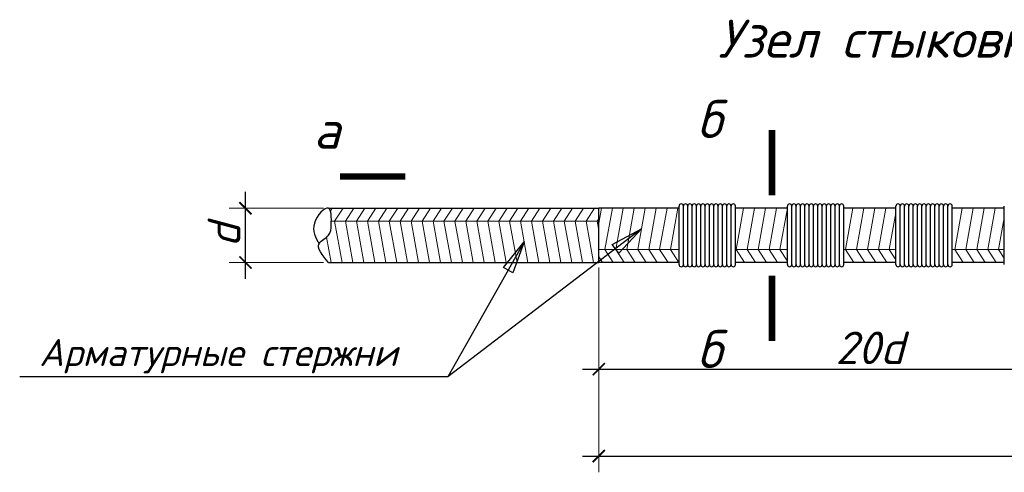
# Model space of a CAD drawing. Header units: millimetres. Extents: x -33345 to 4712671, y -3392 to 121473.
# Tile 564 of 656: x 2919572 to 2924821, y 61067 to 63478. Entities that reach past the tile are written whole.
import ezdxf
from ezdxf.enums import TextEntityAlignment as Align

# ---------------------------------------------------------------- set-up
doc = ezdxf.new("R2010")
doc.units = ezdxf.units.MM
doc.layers.add('Text', color=250, linetype='Continuous')
doc.layers.add('размеры КЖ', color=7, linetype='Continuous')
doc.layers.add('Размеры1', color=252, linetype='Continuous', lineweight=15)
doc.styles.add('GOST 2.304', font='isocpeui.ttf')
doc.styles.add('ISOCPEUR', font='isocpeui.ttf', dxfattribs={"height": 300})
doc.dimstyles.new('SPDS$0', dxfattribs={"dimscale": 100, "dimtxt": 2.5, "dimasz": 1.5, "dimexe": 2, "dimexo": 0.625, "dimtad": 1, "dimdec": 0, "dimtxsty": 'GOST 2.304', "dimblk": '*U113', "dimcen": 0, "dimdle": 2, "dimclre": 256, "dimaunit": 1, "dimazin": 0, "dimtfac": 1, "dimtdec": 0, "dimtmove": 1, "dimatfit": 3, "dimfxl": 0.18, "dimtfill": 1, "dimtolj": 1, "dimtzin": 0, "dimlwe": -1, "dimarcsym": 0})

# ---------------------------------------------------------------- blocks, each defined once
blk = doc.blocks.new('_ArchTick')
at = {"color": 0, "linetype": 'ByBlock', "const_width": 0.15}
blk.add_lwpolyline([(-0.5, -0.5), (0.5, 0.5)], dxfattribs=at)
blk = doc.blocks.new('*D304')
at = {"layer": 'Defpoints', "color": 0, "ltscale": 100, "transparency": 16777216}
for p in [(-49998381, 22687862.4), (-49997615.5, 22687862.4), (-49997615.5, 22687362.4)]:
    blk.add_point(p, dxfattribs=at)
at = {"layer": 'Размеры1', "color": 0, "lineweight": -2, "ltscale": 100, "transparency": 16777216}
blk.add_line((-49998381, 22687212.4), (-49998381, 22688012.4), dxfattribs=at)
at = {"layer": 'Размеры1', "ltscale": 100, "transparency": 16777216}
for p, q in [((-49997662.4, 22687862.4), (-49998531, 22687862.4)), ((-49997662.4, 22687362.4), (-49998531, 22687362.4))]:
    blk.add_line(p, q, dxfattribs=at)
at = {"layer": 'Размеры1', "color": 0, "lineweight": 0, "ltscale": 100, "transparency": 16777216, "insert": (-49998577.9, 22687612.4), "char_height": 300, "attachment_point": 5, "rotation": 90, "style": 'ISOCPEUR', "bg_fill": 3, "box_fill_scale": 1.1, "bg_fill_color": 256, "bg_fill_true_color": 13158600, "bg_fill_transparency": 0}
blk.add_mtext('\\A1;d', dxfattribs=at)
at = {"layer": 'Размеры1', "color": 0, "lineweight": -2, "ltscale": 100, "transparency": 16777216, "xscale": 112.5, "yscale": 112.5, "zscale": 112.5}
for p, rotation in [((-49998381, 22687862.4), 90), ((-49998381, 22687362.4), 270)]:
    blk.add_blockref('_ArchTick', p, dxfattribs=dict(at, rotation=rotation))
blk = doc.blocks.new('*U113')
at = {"color": 0, "linetype": 'ByBlock', "const_width": 0.15}
blk.add_lwpolyline([(-0.5, -0.5), (0.5, 0.5)], dxfattribs=at)
blk = doc.blocks.new('*D306')
at = {"layer": 'Defpoints', "color": 0, "ltscale": 100, "transparency": 16777216}
for p in [(-49995122.4, 22687362.4), (-49990122.4, 22687322.4), (-49990122.4, 22686378.5)]:
    blk.add_point(p, dxfattribs=at)
at = {"layer": 'Размеры1', "ltscale": 100, "transparency": 16777216}
for p, q in [((-49995122.4, 22687315.6), (-49995122.4, 22686228.5)), ((-49990122.4, 22687275.6), (-49990122.4, 22686228.5))]:
    blk.add_line(p, q, dxfattribs=at)
at = {"layer": 'Размеры1', "color": 0, "lineweight": -2, "ltscale": 100, "transparency": 16777216}
blk.add_line((-49995272.4, 22686378.5), (-49989972.4, 22686378.5), dxfattribs=at)
at = {"layer": 'Размеры1', "color": 0, "lineweight": -2, "ltscale": 100, "transparency": 16777216, "xscale": 112.5, "yscale": 112.5, "zscale": 112.5, "rotation": 180}
blk.add_blockref('_ArchTick', (-49995122.4, 22686378.5), dxfattribs=at)
at = {"layer": 'Размеры1', "color": 0, "lineweight": -2, "ltscale": 100, "transparency": 16777216, "xscale": 112.5, "yscale": 112.5, "zscale": 112.5}
blk.add_blockref('_ArchTick', (-49990122.4, 22686378.5), dxfattribs=at)
at = {"layer": 'Размеры1', "color": 0, "lineweight": 0, "ltscale": 100, "transparency": 16777216, "insert": (-49992622.4, 22686575.4), "char_height": 300, "attachment_point": 5, "style": 'ISOCPEUR', "bg_fill": 3, "box_fill_scale": 1.1, "bg_fill_color": 256, "bg_fill_true_color": 13158600, "bg_fill_transparency": 0}
blk.add_mtext('\\A1;2{\\fISOCPEUR|b0|i1|c186|p34;0d}', dxfattribs=at)
blk = doc.blocks.new('*D308')
at = {"layer": 'Defpoints', "color": 0, "ltscale": 100, "transparency": 16777216}
for p in [(-49995122.4, 22686562.4), (-49985122.4, 22686522.4), (-49985122.4, 22685578.5)]:
    blk.add_point(p, dxfattribs=at)
at = {"layer": 'Размеры1', "ltscale": 100, "transparency": 16777216}
for p, q in [((-49995122.4, 22686515.6), (-49995122.4, 22685428.5)), ((-49985122.4, 22686475.6), (-49985122.4, 22685428.5))]:
    blk.add_line(p, q, dxfattribs=at)
at = {"layer": 'Размеры1', "color": 0, "lineweight": -2, "ltscale": 100, "transparency": 16777216}
blk.add_line((-49995272.4, 22685578.5), (-49984972.4, 22685578.5), dxfattribs=at)
at = {"layer": 'Размеры1', "color": 0, "lineweight": -2, "ltscale": 100, "transparency": 16777216, "xscale": 112.5, "yscale": 112.5, "zscale": 112.5, "rotation": 180}
blk.add_blockref('_ArchTick', (-49995122.4, 22685578.5), dxfattribs=at)
at = {"layer": 'Размеры1', "color": 0, "lineweight": -2, "ltscale": 100, "transparency": 16777216, "xscale": 112.5, "yscale": 112.5, "zscale": 112.5}
blk.add_blockref('_ArchTick', (-49985122.4, 22685578.5), dxfattribs=at)
at = {"layer": 'Размеры1', "color": 0, "lineweight": 0, "ltscale": 100, "transparency": 16777216, "insert": (-49990122.4, 22685775.4), "char_height": 300, "attachment_point": 5, "style": 'ISOCPEUR', "bg_fill": 3, "box_fill_scale": 1.1, "bg_fill_color": 256, "bg_fill_true_color": 13158600, "bg_fill_transparency": 0}
blk.add_mtext('\\A1;4{\\fISOCPEUR|b0|i1|c186|p34;0d}', dxfattribs=at)
blk = doc.blocks.new('jsd')
at = {"color": 250, "ltscale": 15}
blk.add_line((-49993862.4, 22687862.4), (-49993862.4, 22687882.4), dxfattribs=at)
at = {"color": 250, "lineweight": 25, "ltscale": 100}
for p, q in [((-49994997.8, 22687529.4), (-49994728.6, 22687672)), ((-49994728.6, 22687672), (-49994936.7, 22687449.6)), ((-49996001.3, 22687316), (-49995809.7, 22687552.9)), ((-49995809.7, 22687552.9), (-49995913.7, 22687266.6)), ((-49994936.7, 22687449.6), (-49994997.8, 22687529.4)), ((-49995913.7, 22687266.6), (-49996001.3, 22687316))]:
    blk.add_line(p, q, dxfattribs=at)
for points in [[(-49995809.7, 22687552.9), (-49996513, 22686307.7)], [(-49996513, 22686307.7), (-50000463, 22686307.7)]]:
    blk.add_lwpolyline(points, dxfattribs=at)
at = {"color": 250, "ltscale": 15}
for centre in [(-49994362.4, 22687882.4), (-49994322.4, 22687882.4), (-49994282.4, 22687882.4), (-49994242.4, 22687882.4), (-49994202.4, 22687882.4), (-49994162.4, 22687882.4), (-49994122.4, 22687882.4), (-49994082.4, 22687882.4), (-49994042.4, 22687882.4), (-49994002.4, 22687882.4), (-49993962.4, 22687882.4), (-49993922.4, 22687882.4), (-49993882.4, 22687882.4), (-49993362.4, 22687882.4), (-49993322.4, 22687882.4), (-49993282.4, 22687882.4), (-49993242.4, 22687882.4), (-49993202.4, 22687882.4), (-49993162.4, 22687882.4), (-49993122.4, 22687882.4), (-49993082.4, 22687882.4), (-49993042.4, 22687882.4), (-49993002.4, 22687882.4), (-49992962.4, 22687882.4), (-49992922.4, 22687882.4), (-49992882.4, 22687882.4), (-49992362.4, 22687882.4), (-49992322.4, 22687882.4), (-49992282.4, 22687882.4), (-49992242.4, 22687882.4), (-49992202.4, 22687882.4), (-49992162.4, 22687882.4), (-49992122.4, 22687882.4), (-49992082.4, 22687882.4), (-49992042.4, 22687882.4), (-49992002.4, 22687882.4), (-49991962.4, 22687882.4), (-49991922.4, 22687882.4), (-49991882.4, 22687882.4)]:
    blk.add_arc(centre, 20, 0, 180, dxfattribs=at)
at = {"layer": 'Text', "color": 250}
for points in [[(-49996907.5, 22688155.2, 60, 60, 0), (-49997507.5, 22688155.2, 60, 60, 0), (-49997307.5, 22688155.2, 0, 80, 0), (-49997307.5, 22688555.2, 0, 0, 0), (-49997307.5, 22689222.8, 0, 0, 0)], [(-49993525.1, 22687982.1, 60, 60, 0), (-49993525.1, 22688582.1, 60, 60, 0), (-49993525.1, 22688382.1, 0, 80, 0), (-49993925.1, 22688382.1, 0, 0, 0), (-49994600.6, 22688382.1, 0, 0, 0)]]:
    blk.add_lwpolyline(points, format="xyseb", dxfattribs=at)
at = {"layer": 'размеры КЖ', "color": 250, "lineweight": 30}
for p, q in [((-49997615.5, 22687862.4), (-49995122.4, 22687862.4)), ((-49995122.4, 22687362.4), (-49995122.4, 22687862.4)), ((-49994382.4, 22687862.4), (-49995122.4, 22687862.4)), ((-49993382.4, 22687862.4), (-49993862.4, 22687862.4)), ((-49992382.4, 22687862.4), (-49992862.4, 22687862.4)), ((-49991382.4, 22687862.4), (-49991862.4, 22687862.4)), ((-49997615.5, 22687362.4), (-49995122.4, 22687362.4)), ((-49994383.1, 22687362.4), (-49995122.4, 22687362.4)), ((-49993382.4, 22687362.4), (-49993862.4, 22687362.4)), ((-49992382.4, 22687362.4), (-49992862.4, 22687362.4)), ((-49991382.4, 22687362.4), (-49991862.4, 22687362.4))]:
    blk.add_line(p, q, dxfattribs=at)
at = {"layer": 'размеры КЖ', "color": 250, "lineweight": 9}
for p, q in [((-49997598.1, 22687837.8), (-49997582.1, 22687862.4)), ((-49997558.4, 22687743.4), (-49997481.3, 22687862.4)), ((-49997457.6, 22687743.4), (-49997380.4, 22687862.4)), ((-49997356.7, 22687743.4), (-49997279.6, 22687862.4)), ((-49997255.9, 22687743.4), (-49997178.7, 22687862.4)), ((-49997155, 22687743.4), (-49997077.9, 22687862.4)), ((-49997054.2, 22687743.4), (-49996977, 22687862.4)), ((-49996953.3, 22687743.4), (-49996876.2, 22687862.4)), ((-49996852.4, 22687743.4), (-49996775.3, 22687862.4)), ((-49996751.6, 22687743.4), (-49996674.5, 22687862.4)), ((-49996650.7, 22687743.4), (-49996573.6, 22687862.4)), ((-49996549.9, 22687743.4), (-49996472.8, 22687862.4)), ((-49996449, 22687743.4), (-49996371.9, 22687862.4)), ((-49996348.2, 22687743.4), (-49996271.1, 22687862.4)), ((-49996247.3, 22687743.4), (-49996170.2, 22687862.4)), ((-49996146.5, 22687743.4), (-49996069.4, 22687862.4)), ((-49996045.6, 22687743.4), (-49995968.5, 22687862.4)), ((-49995944.8, 22687743.4), (-49995867.6, 22687862.4)), ((-49995843.9, 22687743.4), (-49995766.8, 22687862.4)), ((-49995743.1, 22687743.4), (-49995665.9, 22687862.4)), ((-49995642.2, 22687743.4), (-49995565.1, 22687862.4)), ((-49995541.4, 22687743.4), (-49995464.2, 22687862.4)), ((-49995440.5, 22687743.4), (-49995363.4, 22687862.4)), ((-49995339.6, 22687743.4), (-49995262.5, 22687862.4)), ((-49995238.8, 22687743.4), (-49995161.7, 22687862.4)), ((-49995122.4, 22687725.6), (-49995097.8, 22687862.4)), ((-49995065.3, 22687481.5), (-49994997, 22687862.4)), ((-49994964.5, 22687481.5), (-49994896.1, 22687862.4)), ((-49994863.6, 22687481.5), (-49994795.3, 22687862.4)), ((-49994762.8, 22687481.5), (-49994694.4, 22687862.4)), ((-49994661.9, 22687481.5), (-49994593.6, 22687862.4)), ((-49994561.1, 22687481.5), (-49994492.7, 22687862.4)), ((-49994460.2, 22687481.5), (-49994391.9, 22687862.4)), ((-49993855.1, 22687481.5), (-49993786.7, 22687862.4)), ((-49993754.2, 22687481.5), (-49993685.9, 22687862.4)), ((-49993653.4, 22687481.5), (-49993585, 22687862.4)), ((-49993552.5, 22687481.5), (-49993484.2, 22687862.4)), ((-49993451.7, 22687481.5), (-49993383.3, 22687862.4)), ((-49992846.6, 22687481.5), (-49992778.2, 22687862.4)), ((-49992745.7, 22687481.5), (-49992677.4, 22687862.4)), ((-49992644.9, 22687481.5), (-49992576.5, 22687862.4)), ((-49992544, 22687481.5), (-49992475.7, 22687862.4)), ((-49991838, 22687481.5), (-49991769.7, 22687862.4)), ((-49991737.2, 22687481.5), (-49991668.8, 22687862.4)), ((-49991636.3, 22687481.5), (-49991568, 22687862.4)), ((-49991535.5, 22687481.5), (-49991467.1, 22687862.4)), ((-49995122.4, 22687743.4), (-49997588.9, 22687743.4)), ((-49997558.4, 22687743.4), (-49997490.1, 22687362.4)), ((-49997457.6, 22687743.4), (-49997389.2, 22687362.4)), ((-49997356.7, 22687743.4), (-49997288.4, 22687362.4)), ((-49997255.9, 22687743.4), (-49997187.5, 22687362.4)), ((-49997155, 22687743.4), (-49997086.7, 22687362.4)), ((-49997054.2, 22687743.4), (-49996985.8, 22687362.4)), ((-49996953.3, 22687743.4), (-49996885, 22687362.4)), ((-49996852.4, 22687743.4), (-49996784.1, 22687362.4)), ((-49996751.6, 22687743.4), (-49996683.3, 22687362.4)), ((-49996650.7, 22687743.4), (-49996582.4, 22687362.4)), ((-49996549.9, 22687743.4), (-49996481.5, 22687362.4)), ((-49996449, 22687743.4), (-49996380.7, 22687362.4)), ((-49996348.2, 22687743.4), (-49996279.8, 22687362.4)), ((-49996247.3, 22687743.4), (-49996179, 22687362.4)), ((-49996146.5, 22687743.4), (-49996078.1, 22687362.4)), ((-49996045.6, 22687743.4), (-49995977.3, 22687362.4)), ((-49995944.8, 22687743.4), (-49995876.4, 22687362.4)), ((-49995843.9, 22687743.4), (-49995775.6, 22687362.4)), ((-49995743.1, 22687743.4), (-49995674.7, 22687362.4)), ((-49995642.2, 22687743.4), (-49995573.9, 22687362.4)), ((-49995541.4, 22687743.4), (-49995473, 22687362.4)), ((-49995440.5, 22687743.4), (-49995372.2, 22687362.4)), ((-49995339.6, 22687743.4), (-49995271.3, 22687362.4)), ((-49995238.8, 22687743.4), (-49995170.5, 22687362.4)), ((-49995137.9, 22687743.4), (-49995122.4, 22687767.4)), ((-49995137.9, 22687743.4), (-49995122.4, 22687656.6)), ((-49992443.1, 22687481.5), (-49992382.4, 22687820.2)), ((-49991434.6, 22687481.5), (-49991382.4, 22687772.6)), ((-49997632.7, 22687595.3), (-49997590.9, 22687362.4)), ((-49994382.4, 22687481.5), (-49995122.4, 22687481.5)), ((-49995065.3, 22687481.5), (-49994988.2, 22687362.4)), ((-49994964.5, 22687481.5), (-49994887.3, 22687362.4)), ((-49994863.6, 22687481.5), (-49994786.5, 22687362.4)), ((-49994762.8, 22687481.5), (-49994685.6, 22687362.4)), ((-49993382.4, 22687481.5), (-49993862.4, 22687481.5)), ((-49993855.1, 22687481.5), (-49993778, 22687362.4)), ((-49993754.2, 22687481.5), (-49993677.1, 22687362.4)), ((-49993653.4, 22687481.5), (-49993576.3, 22687362.4)), ((-49993552.5, 22687481.5), (-49993475.4, 22687362.4)), ((-49993451.7, 22687481.5), (-49993382.4, 22687374.5)), ((-49992382.4, 22687481.5), (-49992862.4, 22687481.5)), ((-49992846.6, 22687481.5), (-49992769.4, 22687362.4)), ((-49992745.7, 22687481.5), (-49992668.6, 22687362.4)), ((-49992644.9, 22687481.5), (-49992567.7, 22687362.4)), ((-49992544, 22687481.5), (-49992466.9, 22687362.4)), ((-49992443.1, 22687481.5), (-49992382.4, 22687387.7)), ((-49991382.4, 22687481.5), (-49991862.4, 22687481.5)), ((-49991838, 22687481.5), (-49991760.9, 22687362.4)), ((-49991737.2, 22687481.5), (-49991660.1, 22687362.4)), ((-49991636.3, 22687481.5), (-49991559.2, 22687362.4)), ((-49991535.5, 22687481.5), (-49991458.3, 22687362.4)), ((-49991434.6, 22687481.5), (-49991382.4, 22687400.9)), ((-49995122.4, 22687413.9), (-49995089.1, 22687362.4)), ((-49991862.4, 22687363.4), (-49991861.8, 22687362.4))]:
    blk.add_line(p, q, dxfattribs=at)
at = {"layer": 'размеры КЖ', "color": 250, "lineweight": 30}
blk.add_spline([(-49997615.5, 22687362.4), (-49997698.7, 22687540.5), (-49997614, 22687613.5), (-49997589.6, 22687710.8), (-49997615.5, 22687862.4), (-49997744.9, 22687725.1), (-49997701.2, 22687532.3)], degree=3, dxfattribs=at)
at = {"color": 250, "linetype": 'Continuous', "lineweight": 0, "ltscale": 75, "style": 'ISOCPEUR'}
blk.add_text('Узел стыковки арматурные стержни ', height=350, dxfattribs=at).set_placement((-49994023.4, 22689249.7))
for s, p in [('б', (-49993986.7, 22688859.5)), ('а', (-49997507.5, 22688760.6))]:
    blk.add_text(s, height=350, dxfattribs=at).set_placement(p, align=Align.TOP_RIGHT)
at = {"lineweight": 25, "ltscale": 100, "insert": (-50000283.3, 22686657.7), "char_height": 250, "width": 3637.5, "attachment_point": 1, "style": 'ISOCPEUR'}
blk.add_mtext('Арматурные стержни ', dxfattribs=at)
at = {"layer": 'Размеры1', "color": 250, "lineweight": 0, "ltscale": 100}
dim = blk.add_linear_dim(base=(-49998381, 22687862.4), p1=(-49997615.5, 22687362.4), p2=(-49997615.5, 22687862.4), angle=90, text='d', dimstyle='SPDS$0', override={"dimscale": 75, "dimlfac": 1, "dimtxsty": 'ISOCPEUR', "dimblk1": 'ArchTick', "dimblk2": 'ArchTick', "dimsah": 1, "dimtolj": 1}, dxfattribs=at)
dim.commit()
dim.dimension.update_dxf_attribs({"geometry": '*D304', "text_midpoint": (-49998381, 22687612.4), "dimtype": 128})
dim = blk.add_linear_dim(base=(-49990122.4, 22686378.5), p1=(-49995122.4, 22687362.4), p2=(-49990122.4, 22687322.4), text='2{\\fISOCPEUR|b0|i1|c186|p34;0d}', dimstyle='SPDS$0', override={"dimscale": 75, "dimlfac": 1, "dimtxsty": 'ISOCPEUR', "dimblk1": 'ArchTick', "dimblk2": 'ArchTick', "dimsah": 1, "dimtolj": 1}, dxfattribs=at)
dim.commit()
dim.dimension.update_dxf_attribs({"geometry": '*D306', "text_midpoint": (-49992622.4, 22686575.4)})
at = {"color": 250, "ltscale": 15}
for p, q in [((-49994382.4, 22687342.4), (-49994382.4, 22687882.4)), ((-49994342.4, 22687342.4), (-49994342.4, 22687882.4)), ((-49994342.4, 22687342.4), (-49994342.4, 22687882.4)), ((-49994302.4, 22687342.4), (-49994302.4, 22687882.4)), ((-49994302.4, 22687342.4), (-49994302.4, 22687882.4)), ((-49994262.4, 22687342.4), (-49994262.4, 22687882.4)), ((-49994262.4, 22687342.4), (-49994262.4, 22687882.4)), ((-49994222.4, 22687342.4), (-49994222.4, 22687882.4)), ((-49994222.4, 22687342.4), (-49994222.4, 22687882.4)), ((-49994182.4, 22687342.4), (-49994182.4, 22687882.4)), ((-49994182.4, 22687342.4), (-49994182.4, 22687882.4)), ((-49994142.4, 22687342.4), (-49994142.4, 22687882.4)), ((-49994142.4, 22687342.4), (-49994142.4, 22687882.4)), ((-49994102.4, 22687342.4), (-49994102.4, 22687882.4)), ((-49994102.4, 22687342.4), (-49994102.4, 22687882.4)), ((-49994062.4, 22687342.4), (-49994062.4, 22687882.4)), ((-49994062.4, 22687342.4), (-49994062.4, 22687882.4)), ((-49994022.4, 22687342.4), (-49994022.4, 22687882.4)), ((-49994022.4, 22687342.4), (-49994022.4, 22687882.4)), ((-49993982.4, 22687342.4), (-49993982.4, 22687882.4)), ((-49993982.4, 22687342.4), (-49993982.4, 22687882.4)), ((-49993942.4, 22687342.4), (-49993942.4, 22687882.4)), ((-49993942.4, 22687342.4), (-49993942.4, 22687882.4)), ((-49993902.4, 22687342.4), (-49993902.4, 22687882.4)), ((-49993902.4, 22687342.4), (-49993902.4, 22687882.4)), ((-49993862.4, 22687342.4), (-49993862.4, 22687882.4)), ((-49993382.4, 22687342.4), (-49993382.4, 22687882.4)), ((-49993342.4, 22687342.4), (-49993342.4, 22687882.4)), ((-49993342.4, 22687342.4), (-49993342.4, 22687882.4)), ((-49993302.4, 22687342.4), (-49993302.4, 22687882.4)), ((-49993302.4, 22687342.4), (-49993302.4, 22687882.4)), ((-49993262.4, 22687342.4), (-49993262.4, 22687882.4)), ((-49993262.4, 22687342.4), (-49993262.4, 22687882.4)), ((-49993222.4, 22687342.4), (-49993222.4, 22687882.4)), ((-49993222.4, 22687342.4), (-49993222.4, 22687882.4)), ((-49993182.4, 22687342.4), (-49993182.4, 22687882.4)), ((-49993182.4, 22687342.4), (-49993182.4, 22687882.4)), ((-49993142.4, 22687342.4), (-49993142.4, 22687882.4)), ((-49993142.4, 22687342.4), (-49993142.4, 22687882.4)), ((-49993102.4, 22687342.4), (-49993102.4, 22687882.4)), ((-49993102.4, 22687342.4), (-49993102.4, 22687882.4)), ((-49993062.4, 22687342.4), (-49993062.4, 22687882.4)), ((-49993062.4, 22687342.4), (-49993062.4, 22687882.4)), ((-49993022.4, 22687342.4), (-49993022.4, 22687882.4)), ((-49993022.4, 22687342.4), (-49993022.4, 22687882.4)), ((-49992982.4, 22687342.4), (-49992982.4, 22687882.4)), ((-49992982.4, 22687342.4), (-49992982.4, 22687882.4)), ((-49992942.4, 22687342.4), (-49992942.4, 22687882.4)), ((-49992942.4, 22687342.4), (-49992942.4, 22687882.4)), ((-49992902.4, 22687342.4), (-49992902.4, 22687882.4)), ((-49992902.4, 22687342.4), (-49992902.4, 22687882.4)), ((-49992862.4, 22687342.4), (-49992862.4, 22687882.4)), ((-49992862.4, 22687342.4), (-49992862.4, 22687882.4)), ((-49992382.4, 22687342.4), (-49992382.4, 22687882.4)), ((-49992342.4, 22687342.4), (-49992342.4, 22687882.4)), ((-49992342.4, 22687342.4), (-49992342.4, 22687882.4)), ((-49992302.4, 22687342.4), (-49992302.4, 22687882.4)), ((-49992302.4, 22687342.4), (-49992302.4, 22687882.4)), ((-49992262.4, 22687342.4), (-49992262.4, 22687882.4)), ((-49992262.4, 22687342.4), (-49992262.4, 22687882.4)), ((-49992222.4, 22687342.4), (-49992222.4, 22687882.4)), ((-49992222.4, 22687342.4), (-49992222.4, 22687882.4)), ((-49992182.4, 22687342.4), (-49992182.4, 22687882.4)), ((-49992182.4, 22687342.4), (-49992182.4, 22687882.4)), ((-49992142.4, 22687342.4), (-49992142.4, 22687882.4)), ((-49992142.4, 22687342.4), (-49992142.4, 22687882.4)), ((-49992102.4, 22687342.4), (-49992102.4, 22687882.4)), ((-49992102.4, 22687342.4), (-49992102.4, 22687882.4)), ((-49992062.4, 22687342.4), (-49992062.4, 22687882.4)), ((-49992062.4, 22687342.4), (-49992062.4, 22687882.4)), ((-49992022.4, 22687342.4), (-49992022.4, 22687882.4)), ((-49992022.4, 22687342.4), (-49992022.4, 22687882.4)), ((-49991982.4, 22687342.4), (-49991982.4, 22687882.4)), ((-49991982.4, 22687342.4), (-49991982.4, 22687882.4)), ((-49991942.4, 22687342.4), (-49991942.4, 22687882.4)), ((-49991942.4, 22687342.4), (-49991942.4, 22687882.4)), ((-49991902.4, 22687342.4), (-49991902.4, 22687882.4)), ((-49991902.4, 22687342.4), (-49991902.4, 22687882.4)), ((-49991862.4, 22687342.4), (-49991862.4, 22687882.4)), ((-49991862.4, 22687342.4), (-49991862.4, 22687882.4)), ((-49991382.4, 22687342.4), (-49991382.4, 22687882.4))]:
    blk.add_line(p, q, dxfattribs=at)
for centre in [(-49994362.4, 22687342.4), (-49994322.4, 22687342.4), (-49994282.4, 22687342.4), (-49994242.4, 22687342.4), (-49994202.4, 22687342.4), (-49994162.4, 22687342.4), (-49994122.4, 22687342.4), (-49994082.4, 22687342.4), (-49994042.4, 22687342.4), (-49994002.4, 22687342.4), (-49993962.4, 22687342.4), (-49993922.4, 22687342.4), (-49993882.4, 22687342.4), (-49993362.4, 22687342.4), (-49993322.4, 22687342.4), (-49993282.4, 22687342.4), (-49993242.4, 22687342.4), (-49993202.4, 22687342.4), (-49993162.4, 22687342.4), (-49993122.4, 22687342.4), (-49993082.4, 22687342.4), (-49993042.4, 22687342.4), (-49993002.4, 22687342.4), (-49992962.4, 22687342.4), (-49992922.4, 22687342.4), (-49992882.4, 22687342.4), (-49992362.4, 22687342.4), (-49992322.4, 22687342.4), (-49992282.4, 22687342.4), (-49992242.4, 22687342.4), (-49992202.4, 22687342.4), (-49992162.4, 22687342.4), (-49992122.4, 22687342.4), (-49992082.4, 22687342.4), (-49992042.4, 22687342.4), (-49992002.4, 22687342.4), (-49991962.4, 22687342.4), (-49991922.4, 22687342.4), (-49991882.4, 22687342.4)]:
    blk.add_arc(centre, 20, 180, 0, dxfattribs=at)
at = {"layer": 'размеры КЖ', "color": 250, "lineweight": 9}
for p, q in [((-49994661.9, 22687481.5), (-49994584.8, 22687362.4)), ((-49994561.1, 22687481.5), (-49994483.9, 22687362.4)), ((-49994460.2, 22687481.5), (-49994383.1, 22687362.4))]:
    blk.add_line(p, q, dxfattribs=at)
at = {"layer": 'Размеры1', "color": 250, "lineweight": 0, "ltscale": 100}
dim = blk.add_linear_dim(base=(-49985122.4, 22685578.5), p1=(-49995122.4, 22686562.4), p2=(-49985122.4, 22686522.4), text='4{\\fISOCPEUR|b0|i1|c186|p34;0d}', dimstyle='SPDS$0', override={"dimscale": 75, "dimlfac": 1, "dimtxsty": 'ISOCPEUR', "dimblk1": 'ArchTick', "dimblk2": 'ArchTick', "dimsah": 1, "dimtolj": 1}, dxfattribs=at)
dim.commit()
dim.dimension.update_dxf_attribs({"geometry": '*D308', "text_midpoint": (-49990122.4, 22685775.4)})
at = {"color": 250, "lineweight": 25, "ltscale": 100}
blk.add_lwpolyline([(-49994728.6, 22687672), (-49996513, 22686307.7)], dxfattribs=at)
at = {"layer": 'Text', "color": 250}
blk.add_lwpolyline([(-49993525.1, 22687239.7, 60, 60, 0), (-49993525.1, 22686639.7, 60, 60, 0), (-49993525.1, 22686839.7, 0, 80, 0), (-49993925.1, 22686839.7, 0, 0, 0), (-49994600.6, 22686839.7, 0, 0, 0)], format="xyseb", dxfattribs=at)
at = {"color": 250, "linetype": 'Continuous', "lineweight": 0, "ltscale": 75, "style": 'ISOCPEUR'}
blk.add_text('б', height=350, dxfattribs=at).set_placement((-49993986.7, 22686739.4), align=Align.TOP_RIGHT)

msp = doc.modelspace()

# ---------------------------------------------------------------- block references
at = {"color": 7, "true_color": 0xffffff, "xscale": 0.5780932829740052, "yscale": 0.5780932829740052, "zscale": 0.5780932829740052}
msp.add_blockref('jsd', (31824503.453, -13053227.291), dxfattribs=at)

doc.saveas('drawing.dxf')
